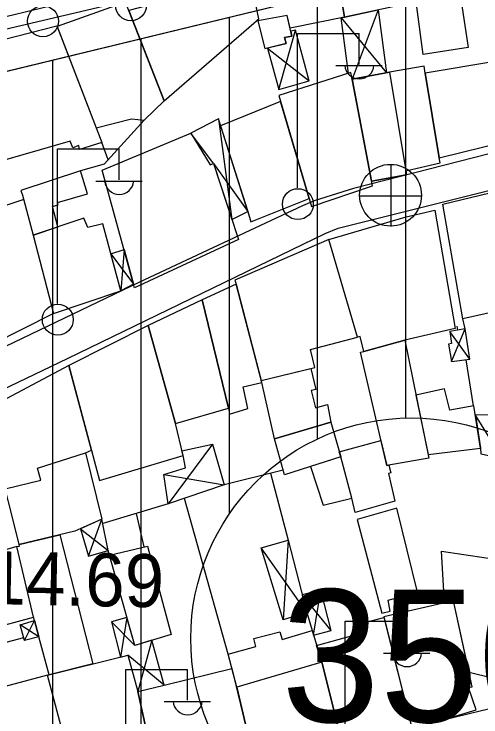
# Model space of a CAD drawing. Extents: x 417997 to 421451, y 4451742 to 4455216.
# Drawn here: x 419597.3 to 419650.3, y 4452874.4 to 4452954.1 of the extents above; entities that cross this region are included whole.
import ezdxf

# ---------------------------------------------------------------- set-up
doc = ezdxf.new("R2010")
doc.units = 0
for name, color, linetype in [('ADAKENARI', 7, 'Continuous'), ('B_Mesken', 7, 'Continuous'), ('B_Sundurma', 7, 'Continuous'), ('B_Teras', 7, 'Continuous'), ('KALDIRIM', 7, 'Continuous'), ('PL_KON_MEV_350', 7, 'Continuous'), ('S_Elektrik_Diregi', 7, 'Continuous'), ('S_Rogar_Kapagi', 7, 'Continuous'), ('S_Telefon_Diregi', 7, 'Continuous'), ('Sinir_Duvar_tek_tarafa_ait', 7, 'Continuous'), ('SM_DAIRE', 7, 'Continuous'), ('SM_TAKS', 7, 'Continuous'), ('TR_ORTAYOGUNKONUT', 7, 'Continuous'), ('Y_Kot_Noktasi', 7, 'Continuous'), ('Yol_Sose', 7, 'Continuous')]:
    doc.layers.add(name, color=color, linetype=linetype)

msp = doc.modelspace()

# ---------------------------------------------------------------- linework, layer by layer
at = {"layer": 'ADAKENARI'}
msp.add_line((419579.136, 4452943.428), (419796.331, 4452996.105), dxfattribs=at)
msp.add_line((419579.136, 4452943.428), (419796.331, 4452996.105), dxfattribs=at)
at = {"layer": 'B_Mesken'}
for points in [[(419641.815, 4452962.31), (419646.892, 4452963.1), (419648.813, 4452950.305), (419643.721, 4452949.53), (419642.925, 4452955.505)], [(419633.743, 4452960.154), (419633.759, 4452960.425), (419641.815, 4452962.31), (419642.925, 4452955.505), (419634.794, 4452953.756)], [(419624.132, 4452958.106), (419627.275, 4452958.779), (419627.142, 4452959.684), (419630.301, 4452960.296), (419630.479, 4452959.481), (419633.743, 4452960.154), (419634.794, 4452953.756), (419628.635, 4452952.497), (419628.315, 4452953.953), (419624.961, 4452953.326), (419624.946, 4452953.457), (419625.075, 4452953.569)], [(419614.362, 4452944.261), (419625.075, 4452953.569), (419624.125, 4452958.138), (419610.34, 4452954.514)], [(419606.641, 4452941.201), (419610.673, 4452942.233), (419612.106, 4452942.08), (419614.362, 4452944.261), (419609.978, 4452955.438), (419602.248, 4452952.688)], [(419624.961, 4452953.326), (419625.781, 4452950.187), (419628.184, 4452950.771), (419628.005, 4452951.435), (419628.836, 4452951.584), (419628.315, 4452953.953)], [(419587.012, 4452948.836), (419593.276, 4452950.451), (419593.171, 4452950.738), (419596.084, 4452951.53), (419596.159, 4452951.229), (419602.211, 4452952.784), (419607.279, 4452939.532), (419604.758, 4452938.753), (419604.684, 4452939.191), (419604.005, 4452938.951), (419603.706, 4452939.705), (419594.905, 4452937.176), (419595.038, 4452936.362), (419591.778, 4452935.555), (419590.392, 4452939.034)], [(419643.949, 4452947.395), (419643.839, 4452948.185), (419639.913, 4452947.512), (419635.659, 4452946.729), (419637.858, 4452935.164), (419641.838, 4452935.901), (419641.765, 4452936.347), (419645.643, 4452937.25), (419645.533, 4452937.801)], [(419643.949, 4452947.395), (419645.533, 4452937.801), (419653.031, 4452939.66), (419652.569, 4452943.243), (419652.642, 4452943.255), (419652.061, 4452946.833), (419651.825, 4452948.738)], [(419627.349, 4452944.863), (419631.056, 4452932.279), (419637.96, 4452934.628), (419635.518, 4452947.469)], [(419627.546, 4452944.193), (419620.761, 4452941.424), (419623.839, 4452931.718), (419624.182, 4452930.565), (419630.787, 4452933.193)], [(419617.387, 4452940.594), (419619.575, 4452937.025), (419619.933, 4452937.176), (419622.796, 4452928.541), (419611.014, 4452923.069), (419607.328, 4452936.421)], [(419602.315, 4452929.98), (419601.687, 4452932.293), (419602.353, 4452932.489), (419602.264, 4452932.746), (419605.671, 4452933.721), (419604.878, 4452936.323), (419598.122, 4452934.099), (419598.317, 4452933.586), (419599.505, 4452929.031)], [(419657.992, 4452921.755), (419648.197, 4452919.576), (419645.947, 4452932.564), (419655.485, 4452934.85), (419655.612, 4452934.362), (419655.475, 4452934.324)], [(419633.033, 4452928.562), (419641.78, 4452931.128), (419645.049, 4452931.866), (419647.355, 4452918.482), (419641.628, 4452917.129), (419636.983, 4452915.852), (419636.577, 4452917.549), (419636.28, 4452917.479)], [(419601.804, 4452920.173), (419609.435, 4452922.726), (419607.419, 4452930.314), (419605.723, 4452929.91), (419605.243, 4452930.968), (419599.505, 4452929.031)], [(419625.356, 4452912.565), (419631.418, 4452914.058), (419630.957, 4452916.075), (419636.28, 4452917.479), (419633.033, 4452928.562), (419622.38, 4452923.934), (419622.523, 4452923.475)], [(419621.632, 4452909.421), (419621.766, 4452908.774), (419623.832, 4452909.401), (419623.313, 4452911.856), (419625.409, 4452912.363), (419622.523, 4452923.475), (419618.66, 4452921.707)], [(419612.533, 4452918.816), (419615.63, 4452907.718), (419621.632, 4452909.421), (419618.66, 4452921.707)], [(419603.558, 4452914.269), (419607.026, 4452901.244), (419616.508, 4452904.083), (419615.63, 4452907.718), (419612.533, 4452918.816)], [(419641.628, 4452917.129), (419644.354, 4452903.757), (419639.583, 4452902.935), (419636.628, 4452915.778), (419636.983, 4452915.852)], [(419605.441, 4452904.391), (419606.111, 4452904.682), (419603.558, 4452914.269), (419594.087, 4452909.258), (419596.34, 4452900.304), (419600.386, 4452901.285), (419600.013, 4452902.642)], [(419626.858, 4452905.983), (419625.409, 4452912.363), (419625.356, 4452912.565), (419630.967, 4452913.947), (419631.534, 4452911.56), (419631.019, 4452911.456), (419631.527, 4452909.492), (419632.858, 4452909.851), (419633.258, 4452907.842)], [(419644.264, 4452904.203), (419650.216, 4452904.916), (419649.46, 4452909.711), (419646.718, 4452909.203), (419646.135, 4452911.638), (419642.895, 4452910.915)], [(419626.858, 4452905.983), (419633.258, 4452907.842), (419634.363, 4452903.929), (419627.978, 4452901.874)], [(419634.208, 4452904.478), (419638.928, 4452905.781), (419639.583, 4452902.935), (419639.809, 4452902.974), (419640.048, 4452902.127), (419639.79, 4452902.052), (419640.506, 4452898.908), (419635.994, 4452897.618), (419635.616, 4452899.256), (419634.363, 4452903.929)], [(419600.013, 4452902.642), (419605.441, 4452904.391), (419607.311, 4452896.842), (419604.229, 4452895.505), (419597.94, 4452894.001), (419597.045, 4452897.501), (419596.34, 4452900.304), (419600.386, 4452901.285)], [(419630.954, 4452902.832), (419632.361, 4452898.462), (419635.616, 4452899.256), (419634.363, 4452903.929)], [(419636.22, 4452896.84), (419639.027, 4452886.217), (419639.98, 4452886.426), (419639.728, 4452887.695), (419643.057, 4452888.579), (419640.73, 4452898.114)], [(419602.546, 4452895.103), (419606.272, 4452880.458), (419601.317, 4452879.221), (419600.15, 4452883.531), (419599.654, 4452885.383), (419599.555, 4452885.753), (419597.647, 4452893.774), (419597.946, 4452893.792), (419597.94, 4452894.001)], [(419594.487, 4452884.375), (419599.555, 4452885.753), (419597.647, 4452893.774), (419592.397, 4452892.222)], [(419611.024, 4452882.561), (419608.173, 4452892.783), (419612.451, 4452893.814), (419615.137, 4452883.775)], [(419646.131, 4452887.378), (419645.803, 4452893.217), (419653.367, 4452892.084), (419652.519, 4452886.02), (419651.856, 4452881.078), (419651.546, 4452878.846), (419648.921, 4452879.484), (419647.152, 4452887.613)], [(419639.25, 4452885.794), (419642.447, 4452873.069), (419649.703, 4452875.235), (419648.853, 4452877.766), (419649.275, 4452877.855), (419647.152, 4452887.613)], [(419631.641, 4452882.537), (419636.542, 4452883.895), (419636.229, 4452884.919), (419639.273, 4452885.703), (419642.346, 4452873.472), (419634.549, 4452871.456), (419632.215, 4452880.655)], [(419622.593, 4452877.818), (419621.611, 4452881.567), (419624.748, 4452882.417), (419624.51, 4452883.321), (419627.45, 4452884.097), (419627.718, 4452883.208), (419631.127, 4452884.224), (419632.215, 4452880.655), (419634.549, 4452871.456), (419624.718, 4452868.784)], [(419601.122, 4452879.173), (419610.231, 4452881.446), (419611.357, 4452877.326), (419613.838, 4452866.195), (419605.127, 4452864.146)], [(419611.357, 4452877.326), (419614.353, 4452878.038), (419622.038, 4452879.939), (419624.718, 4452868.784), (419613.838, 4452866.195)], [(419594.183, 4452877.313), (419595.097, 4452873.79), (419592.855, 4452873.132), (419595.839, 4452861.659), (419605.127, 4452864.146), (419601.122, 4452879.173)]]:
    msp.add_lwpolyline(points, close=True, dxfattribs=at)
at = {"layer": 'B_Sundurma'}
for p, q in [((419638.622, 4452954.579), (419635.659, 4452946.729)), ((419634.401, 4452953.676), (419639.562, 4452947.448)), ((419627.353, 4452945.549), (419629.231, 4452952.262)), ((419626.07, 4452950.257), (419630.784, 4452946.553)), ((419620.506, 4452942.23), (419622.042, 4452930.815)), ((419619.933, 4452937.176), (419617.387, 4452940.594)), ((419619.933, 4452937.176), (419623.839, 4452931.718)), ((419609.815, 4452927.411), (419609.435, 4452922.726)), ((419608.315, 4452926.942), (419610.895, 4452923.501)), ((419649.002, 4452914.996), (419646.726, 4452918.116)), ((419646.942, 4452914.713), (419648.469, 4452918.43)), ((419654.608, 4452900.597), (419649.626, 4452908.656)), ((419619.825, 4452905.35), (419614.823, 4452898.584)), ((419614.332, 4452901.93), (419621.17, 4452900.768)), ((419605.797, 4452892.68), (419607.311, 4452896.842)), ((419604.865, 4452895.781), (419608.02, 4452893.311)), ((419628.424, 4452894.493), (419627.834, 4452885.445)), ((419630.53, 4452886.285), (419625.336, 4452893.623)), ((419633.295, 4452884.255), (419630.013, 4452888.299)), ((419631.282, 4452883.715), (419632.131, 4452888.805)), ((419598.546, 4452883.111), (419599.654, 4452885.383)), ((419608.371, 4452885.235), (419611.024, 4452882.561)), ((419610.14, 4452885.729), (419609.409, 4452881.239)), ((419600.15, 4452883.531), (419598.038, 4452884.895)), ((419612.979, 4452883.138), (419611.357, 4452877.326)), ((419614.353, 4452878.038), (419610.231, 4452881.446))]:
    msp.add_line(p, q, dxfattribs=at)
for points in [[(419635.25, 4452947.383), (419634.401, 4452953.676), (419634.794, 4452953.756), (419638.622, 4452954.579), (419639.562, 4452947.448), (419635.659, 4452946.729), (419635.518, 4452947.469)], [(419626.07, 4452950.257), (419627.353, 4452945.549), (419630.784, 4452946.553), (419629.231, 4452952.262), (419628.709, 4452952.161), (419628.836, 4452951.584), (419628.005, 4452951.435), (419628.184, 4452950.771)], [(419620.506, 4452942.23), (419617.387, 4452940.594), (419619.575, 4452937.025), (419619.933, 4452937.176), (419622.042, 4452930.815), (419623.839, 4452931.718)], [(419608.315, 4452926.942), (419609.815, 4452927.411), (419610.895, 4452923.501), (419609.435, 4452922.726)], [(419646.942, 4452914.713), (419649.002, 4452914.996), (419648.469, 4452918.43), (419646.726, 4452918.116), (419646.919, 4452916.77), (419646.6, 4452916.68)], [(419650.216, 4452904.916), (419650.259, 4452904.281), (419652.241, 4452903.838), (419651.612, 4452901.375), (419654.608, 4452900.597), (419655.435, 4452903.499), (419656.246, 4452903.304), (419656.45, 4452904.254), (419656.814, 4452904.166), (419657.306, 4452906.418), (419657.981, 4452906.261), (419658.161, 4452907.034), (419659.14, 4452906.85), (419659.493, 4452908.331), (419657.707, 4452908.561), (419657.649, 4452909.272), (419656.604, 4452909.199), (419655.664, 4452908.747), (419654.604, 4452908.598), (419654.513, 4452908.75), (419649.626, 4452908.656)], [(419614.332, 4452901.93), (419616.774, 4452902.665), (419616.508, 4452904.083), (419616.378, 4452904.62), (419619.825, 4452905.35), (419621.17, 4452900.768), (419614.823, 4452898.584)], [(419604.865, 4452895.781), (419605.797, 4452892.68), (419608.02, 4452893.311), (419607.311, 4452896.842)], [(419628.424, 4452894.493), (419630.53, 4452886.285), (419627.834, 4452885.445), (419625.336, 4452893.623)], [(419630.53, 4452886.285), (419631.127, 4452884.224), (419631.282, 4452883.715), (419633.295, 4452884.255), (419632.131, 4452888.805), (419630.013, 4452888.299)], [(419600.15, 4452883.531), (419598.546, 4452883.111), (419598.038, 4452884.895), (419599.654, 4452885.383)], [(419614.353, 4452878.038), (419612.979, 4452883.138), (419611.024, 4452882.561), (419610.14, 4452885.729), (419608.371, 4452885.235), (419609.409, 4452881.239), (419610.231, 4452881.446), (419611.357, 4452877.326), (419612.457, 4452877.577)]]:
    msp.add_lwpolyline(points, close=True, dxfattribs=at)
at = {"layer": 'B_Teras'}
for points in [[(419635.659, 4452946.729), (419639.913, 4452947.512), (419641.838, 4452935.901), (419637.858, 4452935.164)], [(419622.593, 4452877.818), (419624.718, 4452868.784), (419634.549, 4452871.456), (419632.215, 4452880.655)]]:
    msp.add_lwpolyline(points, close=True, dxfattribs=at)
at = {"layer": 'KALDIRIM'}
msp.add_line((419682.01, 4452974.552), (419579.611, 4452949.717), dxfattribs=at)
msp.add_line((419682.01, 4452974.552), (419579.611, 4452949.717), dxfattribs=at)
at = {"layer": 'PL_KON_MEV_350'}
msp.add_lwpolyline([(419796.331, 4452996.105), (419805.412, 4452988.482), (419786.294, 4452689.029), (419775.978, 4452676.538), (419568.876, 4452622.815), (419561.752, 4452629.972), (419581.871, 4452706.077), (419635.792, 4452719.454), (419637.405, 4452760.32), (419700.317, 4452851.73), (419754.087, 4452844.74), (419741.182, 4452876.464), (419703.543, 4452885.605), (419700.317, 4452851.73), (419637.405, 4452760.32), (419580.562, 4452749.662), (419577.387, 4452855.396), (419570.344, 4452931.114), (419579.136, 4452943.428)], close=True, dxfattribs=at)
at = {"layer": 'S_Elektrik_Diregi'}
for p, q in [((419629.476, 4452934.401), (419629.476, 4452951.901)), ((419629.476, 4452951.901), (419636.476, 4452951.901)), ((419636.476, 4452948.401), (419636.476, 4452951.901)), ((419633.816, 4452948.261), (419639.066, 4452948.261)), ((419602.266, 4452921.313), (419602.266, 4452938.814)), ((419602.266, 4452938.814), (419609.266, 4452938.814)), ((419609.266, 4452935.313), (419609.266, 4452938.814)), ((419606.606, 4452935.173), (419611.856, 4452935.173)), ((419634.887, 4452867.795), (419634.887, 4452885.295)), ((419634.887, 4452885.295), (419641.887, 4452885.295)), ((419641.887, 4452881.795), (419641.887, 4452885.295)), ((419639.227, 4452881.655), (419644.477, 4452881.655)), ((419610.016, 4452862.335), (419610.016, 4452879.836)), ((419610.016, 4452879.836), (419617.016, 4452879.836)), ((419617.016, 4452876.336), (419617.016, 4452879.836)), ((419614.356, 4452876.196), (419619.606, 4452876.196))]:
    msp.add_line(p, q, dxfattribs=at)
for centre in [(419610.594, 4452955.093), (419629.512, 4452932.565), (419602.302, 4452919.478)]:
    msp.add_circle(centre, 1.75, dxfattribs=at)
for centre in [(419636.477, 4452948.414), (419609.267, 4452935.326), (419641.888, 4452881.808), (419617.017, 4452876.348)]:
    msp.add_arc(centre, 1.658, 184.83843, 355.14641, dxfattribs=at)
at = {"layer": 'S_Rogar_Kapagi'}
for p, q in [((419640.069, 4452930.042), (419640.069, 4452937.042)), ((419636.499, 4452933.507), (419643.499, 4452933.507))]:
    msp.add_line(p, q, dxfattribs=at)
msp.add_circle((419640.015, 4452933.57), 3.5, dxfattribs=at)
at = {"layer": 'S_Telefon_Diregi'}
msp.add_circle((419600.618, 4452953.296), 1.754, dxfattribs=at)
at = {"layer": 'Sinir_Duvar_tek_tarafa_ait'}
for points in [[(419612.106, 4452942.08), (419607.566, 4452937.086), (419604.878, 4452936.323)], [(419608.005, 4452937.569), (419607.279, 4452939.532)], [(419598.448, 4452933.086), (419583.654, 4452928.123)], [(419601.804, 4452920.173), (419594.825, 4452916.661)], [(419648.469, 4452918.43), (419648.197, 4452919.576)], [(419647.524, 4452918.75), (419647.613, 4452918.276)], [(419648.538, 4452914.933), (419649.368, 4452909.694)], [(419627.827, 4452902.426), (419621.17, 4452900.768)], [(419626.401, 4452902.071), (419628.424, 4452894.493)], [(419621.611, 4452881.567), (419616.645, 4452899.211)], [(419614.823, 4452898.584), (419607.405, 4452896.373)], [(419611.174, 4452897.496), (419612.039, 4452893.715)], [(419608.173, 4452892.783), (419608.02, 4452893.311)], [(419593.883, 4452873.308), (419591.839, 4452881.71), (419598.45, 4452883.448)]]:
    msp.add_lwpolyline(points, dxfattribs=at)
at = {"layer": 'SM_DAIRE'}
msp.add_circle((419642.372, 4452883.332), 25, dxfattribs=at)
msp.add_circle((419642.372, 4452883.332), 25, dxfattribs=at)
at = {"layer": 'TR_ORTAYOGUNKONUT'}
for p, q in [((419641.752, 4452908.324), (419641.752, 4452958.615)), ((419641.752, 4452908.324), (419641.752, 4452958.615)), ((419631.752, 4452905.964), (419631.752, 4452956.189)), ((419631.752, 4452905.964), (419631.752, 4452956.189)), ((419621.752, 4452897.468), (419621.752, 4452953.764)), ((419621.752, 4452897.468), (419621.752, 4452953.764)), ((419611.752, 4452755.51), (419611.752, 4452951.339)), ((419611.752, 4452755.51), (419611.752, 4452951.339)), ((419601.752, 4452753.635), (419601.752, 4452948.913)), ((419601.752, 4452753.635), (419601.752, 4452948.913))]:
    msp.add_line(p, q, dxfattribs=at)
at = {"layer": 'Yol_Sose'}
for points in [[(419570.036, 4452933.437), (419572.336, 4452946.098), (419572.412, 4452946.249), (419572.762, 4452946.687), (419573.142, 4452946.944), (419648.634, 4452964.71), (419686.682, 4452973.984)], [(419686.397, 4452947.197), (419676.906, 4452944.82), (419635.82, 4452934.322), (419631.376, 4452932.939), (419630.025, 4452932.366), (419611.479, 4452923.671), (419592.643, 4452914.659), (419572.972, 4452905.058), (419572.79, 4452905.089), (419572.336, 4452905.287), (419572.17, 4452905.423), (419569.991, 4452910.784), (419569.75, 4452911.375), (419568.757, 4452922.605), (419568.836, 4452923.452), (419570.036, 4452933.437)], [(419649.092, 4452874.82), (419614.412, 4452866.344), (419577.883, 4452857.842), (419577.095, 4452857.935), (419576.838, 4452858.087), (419570.897, 4452898.516), (419571.02, 4452899.046), (419571.157, 4452899.379), (419571.628, 4452899.832), (419571.765, 4452899.937), (419603.408, 4452915.053), (419632.609, 4452929.22), (419634.096, 4452929.823), (419671.372, 4452939.159), (419686.352, 4452942.891)], [(419667.581, 4452879.076), (419667.183, 4452876.068), (419654.094, 4452876.059), (419649.092, 4452874.82)]]:
    msp.add_lwpolyline(points, dxfattribs=at)

# ---------------------------------------------------------------- texts
at = {"layer": 'SM_TAKS'}
msp.add_text('350', height=15, dxfattribs=at).set_placement((419627.631, 4452873.888))
msp.add_text('350', height=15, dxfattribs=at).set_placement((419627.631, 4452873.888))
at = {"layer": 'Y_Kot_Noktasi'}
msp.add_text('114.69 ', height=6, rotation=358.87031, dxfattribs=at).set_placement((419589.75, 4452887.335))

doc.saveas('drawing.dxf')
